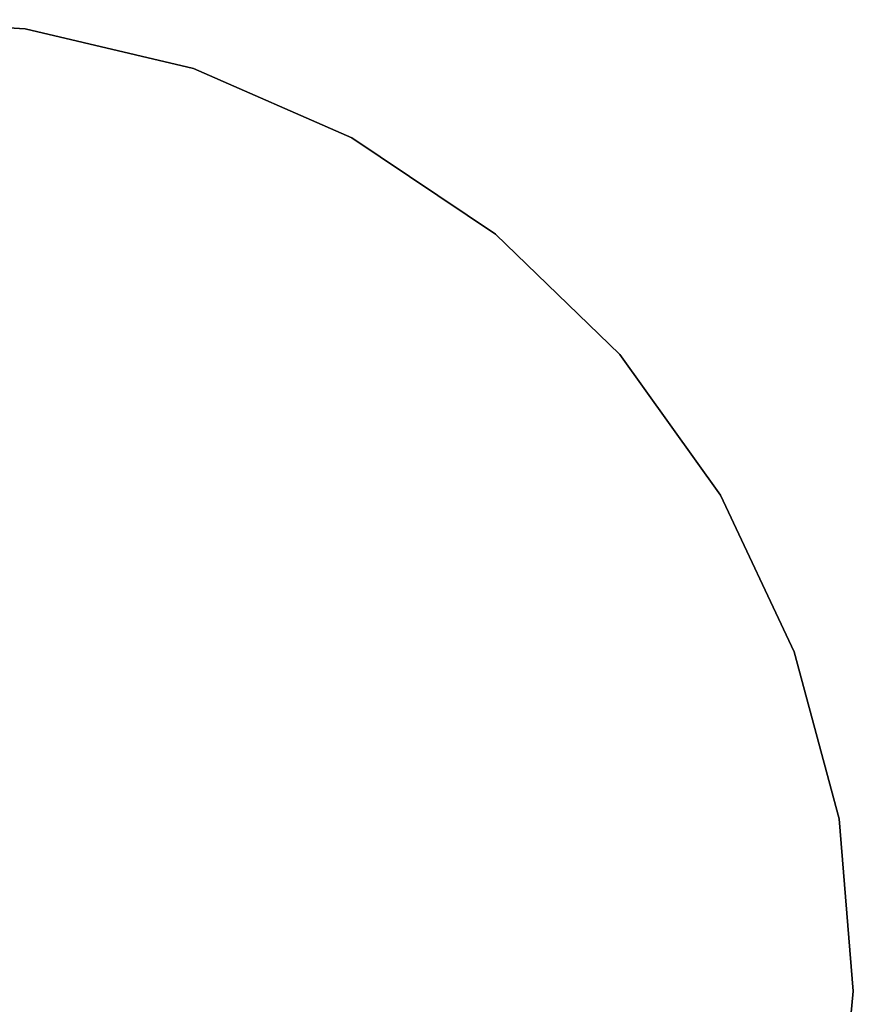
# Model space of a CAD drawing. Extents: x -102 to 102, y -101 to 102.
# Tile 376 of 481: x 1.04 to 7.52, y -0.16 to 7.49. Entities that reach past the tile are written whole.
import ezdxf

# ---------------------------------------------------------------- set-up
doc = ezdxf.new("R2010")
doc.units = 0
doc.header["$LTSCALE"] = 25.4
doc.layers.get('0').update_dxf_attribs({"linetype": 'CONTINUOUS'})

# ---------------------------------------------------------------- blocks, each defined once
blk = doc.blocks.new('NL2500011659_STL')
at = {"color": 0}
for p, q in [((1.0775, 7.4183, 1), (-0.2653, 7.4886, 1)), ((-0.2653, 7.4886, 2), (1.0775, 7.4183, 2)), ((-0.2653, 7.4886, 2), (1.0775, 7.4183, 2)), ((1.0775, 7.4183, 1), (-0.2653, 7.4886, 1)), ((2.3861, 7.1094, 1), (1.0775, 7.4183, 1)), ((1.0775, 7.4183, 2), (2.3861, 7.1094, 2)), ((1.0775, 7.4183, 2), (2.3861, 7.1094, 2)), ((1.0775, 7.4183, 2), (1.0775, 7.4183, 1)), ((2.3861, 7.1094, 1), (1.0775, 7.4183, 1)), ((1.0775, 7.4183, 2), (1.0775, 7.4183, 1)), ((3.6185, 6.5717, 1), (2.3861, 7.1094, 1)), ((2.3861, 7.1094, 2), (3.6185, 6.5717, 2)), ((2.3861, 7.1094, 2), (3.6185, 6.5717, 2)), ((2.3861, 7.1094, 2), (2.3861, 7.1094, 1)), ((3.6185, 6.5717, 1), (2.3861, 7.1094, 1)), ((2.3861, 7.1094, 2), (2.3861, 7.1094, 1)), ((4.7351, 5.8227, 1), (3.6185, 6.5717, 1)), ((3.6185, 6.5717, 2), (4.7351, 5.8227, 2)), ((3.6185, 6.5717, 2), (4.7351, 5.8227, 2)), ((3.6185, 6.5717, 2), (3.6185, 6.5717, 1)), ((4.7351, 5.8227, 1), (3.6185, 6.5717, 1)), ((3.6185, 6.5717, 2), (3.6185, 6.5717, 1)), ((5.7, 4.8863, 1), (4.7351, 5.8227, 1)), ((4.7351, 5.8227, 2), (5.7, 4.8863, 2)), ((4.7351, 5.8227, 2), (5.7, 4.8863, 2)), ((4.7351, 5.8227, 2), (4.7351, 5.8227, 1)), ((5.7, 4.8863, 1), (4.7351, 5.8227, 1)), ((4.7351, 5.8227, 2), (4.7351, 5.8227, 1)), ((6.4822, 3.7926, 1), (5.7, 4.8863, 1)), ((5.7, 4.8863, 2), (6.4822, 3.7926, 2)), ((5.7, 4.8863, 2), (6.4822, 3.7926, 2)), ((5.7, 4.8863, 2), (5.7, 4.8863, 1)), ((6.4822, 3.7926, 1), (5.7, 4.8863, 1)), ((5.7, 4.8863, 2), (5.7, 4.8863, 1)), ((7.0566, 2.5769, 1), (6.4822, 3.7926, 1)), ((6.4822, 3.7926, 2), (7.0566, 2.5769, 2)), ((6.4822, 3.7926, 2), (7.0566, 2.5769, 2)), ((6.4822, 3.7926, 2), (6.4822, 3.7926, 1)), ((7.0566, 2.5769, 1), (6.4822, 3.7926, 1)), ((6.4822, 3.7926, 2), (6.4822, 3.7926, 1)), ((7.4047, 1.2781, 1), (7.0566, 2.5769, 1)), ((7.0566, 2.5769, 2), (7.4047, 1.2781, 2)), ((7.0566, 2.5769, 2), (7.4047, 1.2781, 2)), ((7.0566, 2.5769, 2), (7.0566, 2.5769, 1)), ((7.4047, 1.2781, 1), (7.0566, 2.5769, 1)), ((7.0566, 2.5769, 2), (7.0566, 2.5769, 1)), ((7.5152, -0.0619, 1), (7.4047, 1.2781, 1)), ((7.4047, 1.2781, 2), (7.5152, -0.0619, 2)), ((7.4047, 1.2781, 2), (7.5152, -0.0619, 2)), ((7.4047, 1.2781, 2), (7.4047, 1.2781, 1)), ((7.5152, -0.0619, 1), (7.4047, 1.2781, 1)), ((7.4047, 1.2781, 2), (7.4047, 1.2781, 1)), ((7.3847, -1.4002, 1), (7.5152, -0.0619, 1)), ((7.5152, -0.0619, 2), (7.3847, -1.4002, 2)), ((7.5152, -0.0619, 2), (7.3847, -1.4002, 2)), ((7.3847, -1.4002, 1), (7.5152, -0.0619, 1)), ((7.5152, -0.0619, 2), (7.5152, -0.0619, 1)), ((7.5152, -0.0619, 2), (7.5152, -0.0619, 1))]:
    blk.add_line(p, q, dxfattribs=at)

msp = doc.modelspace()

# ---------------------------------------------------------------- block references
at = {"color": 0}
msp.add_blockref('NL2500011659_STL', (0, 0), dxfattribs=at)

doc.saveas('drawing.dxf')
